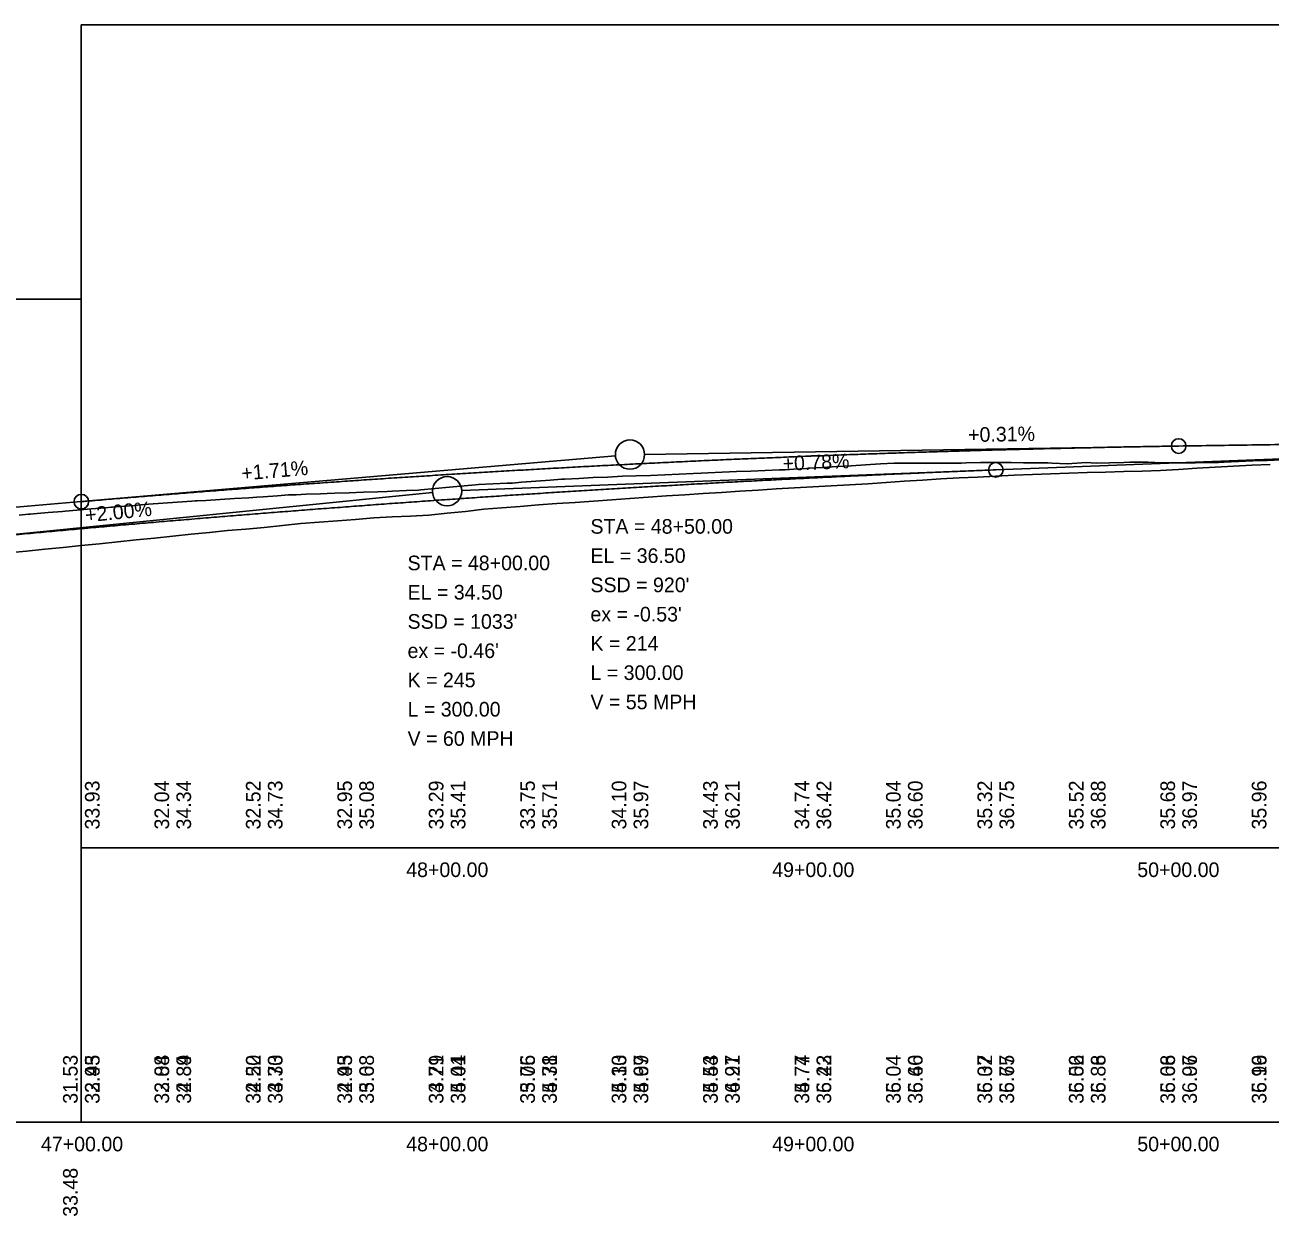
# Model space of a CAD drawing. Extents: x 3880794 to 3915434, y 287517 to 300173.
# Drawn here: x 3885222.9 to 3885563.3, y 297698.5 to 298024.2 of the extents above; entities that cross this region are included whole.
import ezdxf

# ---------------------------------------------------------------- set-up
doc = ezdxf.new("R2010")
doc.units = 0
for name, color, linetype in [('Level 1', 7, 'Continuous'), ('Level 2', 7, 'Continuous'), ('Level 30', 7, 'Continuous'), ('Level 31', 7, 'Continuous'), ('Level 32', 7, 'Continuous'), ('Level 62', 7, 'Continuous'), ('Level 63', 7, 'Continuous')]:
    doc.layers.add(name, color=color, linetype=linetype)

msp = doc.modelspace()

# ---------------------------------------------------------------- linework, layer by layer
at = {"layer": 'Level 1'}
for p, q in [((3885538.3, 297909.03), (3885784.3, 297912.88)), ((3885238.3, 297893.83), (3885384.31, 297906.35)), ((3885538.3, 297909.03), (3885392.3, 297906.75)), ((3885188.3, 297889.55), (3885238.3, 297893.83))]:
    msp.add_line(p, q, dxfattribs=at)
for points in [[(3885221.35, 297890.17), (3885223.84, 297890.37), (3885224.28, 297890.41), (3885225.27, 297890.5), (3885229.19, 297890.84), (3885233.12, 297891.18), (3885233.92, 297891.25), (3885237.04, 297891.51), (3885240.96, 297891.84), (3885244.88, 297892.16), (3885246.43, 297892.29), (3885246.83, 297892.33), (3885248.8, 297892.48), (3885252.72, 297892.79), (3885255.58, 297893.02), (3885256.64, 297893.1), (3885260.57, 297893.38), (3885264.49, 297893.66), (3885268.51, 297893.94), (3885269.54, 297894.01), (3885269.94, 297894.04), (3885272.33, 297894.18), (3885276.25, 297894.42), (3885280.17, 297894.66), (3885284.1, 297894.9), (3885286.28, 297895.03), (3885288.02, 297895.16), (3885291.94, 297895.44), (3885294.92, 297895.66), (3885295.86, 297895.69), (3885297.04, 297895.72), (3885299.78, 297895.84), (3885303.7, 297896.01), (3885305.47, 297896.08), (3885307.62, 297896.15), (3885311.54, 297896.27), (3885315.47, 297896.4), (3885319.39, 297896.53), (3885321.88, 297896.61), (3885323.31, 297896.68), (3885327.23, 297896.85), (3885330.46, 297897), (3885331.15, 297897.07), (3885335.07, 297897.43), (3885339, 297897.79), (3885342.92, 297898.15), (3885346.04, 297898.44), (3885346.84, 297898.48), (3885350.76, 297898.67), (3885354.68, 297898.86), (3885356.21, 297898.93), (3885358.6, 297899.12), (3885362.52, 297899.43), (3885366.45, 297899.73), (3885369.6, 297899.98), (3885370.37, 297900.01), (3885374.29, 297900.2), (3885378.21, 297900.39), (3885382.13, 297900.57), (3885386.28, 297900.77), (3885389.98, 297900.89), (3885393.9, 297901.02), (3885397.82, 297901.19), (3885401.74, 297901.36), (3885405.66, 297901.52), (3885407.72, 297901.61), (3885409.58, 297901.7), (3885413.5, 297901.89), (3885415.46, 297901.99), (3885417.43, 297902.06), (3885421.35, 297902.21), (3885425.27, 297902.35), (3885429.19, 297902.5), (3885430.73, 297902.56), (3885433.11, 297902.71), (3885436.56, 297902.94), (3885437.03, 297902.97), (3885437.36, 297902.98), (3885440.95, 297903.2), (3885444.88, 297903.43), (3885448.8, 297903.66), (3885452.72, 297903.89), (3885456.76, 297904.13), (3885460.56, 297904.33)], [(3885460.56, 297904.33), (3885461.53, 297904.38), (3885464.48, 297904.38), (3885468.41, 297904.39), (3885472.33, 297904.39), (3885476.25, 297904.39), (3885478.82, 297904.39), (3885480.17, 297904.42), (3885484.09, 297904.51), (3885484.86, 297904.53), (3885488.01, 297904.52), (3885491.93, 297904.5), (3885492.48, 297904.5), (3885495.85, 297904.47), (3885499.78, 297904.42), (3885502.57, 297904.4), (3885503.7, 297904.35), (3885507.85, 297904.17), (3885511.75, 297904.43), (3885512.97, 297904.5), (3885515.76, 297904.33), (3885519.38, 297904.43), (3885523.31, 297904.55), (3885524.93, 297904.6), (3885527.23, 297904.6), (3885529.1, 297904.6), (3885529.84, 297904.64), (3885531.15, 297904.54), (3885531.76, 297904.5), (3885532.57, 297904.47), (3885533.46, 297904.48), (3885535.07, 297904.48), (3885538.99, 297904.48), (3885542.91, 297904.48), (3885546.83, 297904.5), (3885547.77, 297904.56), (3885549.22, 297904.57), (3885550.76, 297904.63), (3885554.68, 297904.79), (3885558.6, 297904.95), (3885562.52, 297905.11), (3885566.44, 297905.28)]]:
    msp.add_lwpolyline(points, dxfattribs=at)
msp.add_circle((3885388.3, 297906.69), 4, dxfattribs=at)
for points in [[(3885538.3, 297909.03), (3885548.3, 297909.19), (3885558.3, 297909.33), (3885568.3, 297909.47), (3885578.3, 297909.61), (3885588.3, 297909.74), (3885598.3, 297909.86), (3885608.3, 297909.97), (3885618.3, 297910.08), (3885628.3, 297910.18), (3885638.3, 297910.28), (3885648.3, 297910.37), (3885658.3, 297910.45), (3885668.3, 297910.53), (3885678.3, 297910.6), (3885688.3, 297910.66), (3885698.3, 297910.72), (3885708.3, 297910.77), (3885718.3, 297910.81), (3885728.3, 297910.85), (3885738.3, 297910.88), (3885748.3, 297910.91), (3885758.3, 297910.92), (3885768.3, 297910.94), (3885778.3, 297910.94), (3885788.3, 297910.94), (3885798.3, 297910.94), (3885808.3, 297910.92), (3885818.3, 297910.9), (3885828.3, 297910.88), (3885838.3, 297910.84), (3885848.3, 297910.81), (3885858.3, 297910.76), (3885868.3, 297910.71), (3885878.3, 297910.65), (3885888.3, 297910.59), (3885898.3, 297910.52), (3885908.3, 297910.44), (3885918.3, 297910.35), (3885928.3, 297910.27), (3885938.3, 297910.17), (3885948.3, 297910.07), (3885958.3, 297909.96), (3885968.3, 297909.84), (3885978.3, 297909.72), (3885988.3, 297909.59), (3885998.3, 297909.46), (3886008.3, 297909.32), (3886018.3, 297909.17), (3886028.3, 297909.02), (3886038.3, 297908.85)], [(3885238.3, 297893.83), (3885244.3, 297894.34), (3885250.3, 297894.85), (3885256.3, 297895.34), (3885262.3, 297895.82), (3885268.3, 297896.3), (3885274.3, 297896.77), (3885280.3, 297897.23), (3885286.3, 297897.68), (3885292.3, 297898.12), (3885298.3, 297898.56), (3885304.3, 297898.98), (3885310.3, 297899.4), (3885316.3, 297899.81), (3885322.3, 297900.21), (3885328.3, 297900.6), (3885334.3, 297900.98), (3885340.3, 297901.36), (3885346.3, 297901.73), (3885352.3, 297902.09), (3885358.3, 297902.44), (3885364.3, 297902.78), (3885370.3, 297903.11), (3885376.3, 297903.44), (3885382.3, 297903.75), (3885388.3, 297904.06), (3885394.3, 297904.36), (3885400.3, 297904.65), (3885406.3, 297904.94), (3885412.3, 297905.21), (3885418.3, 297905.48), (3885424.3, 297905.73), (3885430.3, 297905.98), (3885436.3, 297906.23), (3885442.3, 297906.46), (3885448.3, 297906.68), (3885454.3, 297906.9), (3885460.3, 297907.1), (3885466.3, 297907.3), (3885472.3, 297907.49), (3885478.3, 297907.68), (3885484.3, 297907.85), (3885490.3, 297908.02), (3885496.3, 297908.17), (3885502.3, 297908.32), (3885508.3, 297908.46), (3885514.3, 297908.59), (3885520.3, 297908.72), (3885526.3, 297908.83), (3885532.3, 297908.94), (3885538.3, 297909.03)]]:
    msp.add_spline(points, degree=3, dxfattribs=at)
at = {"layer": 'Level 2'}
for p, q in [((3885488.3, 297902.52), (3885588.3, 297906.41)), ((3885488.3, 297902.52), (3885342.29, 297896.85)), ((3885188.3, 297881.69), (3885334.32, 297896.29))]:
    msp.add_line(p, q, dxfattribs=at)
for points in [[(3885218.3, 297879.8), (3885223.3, 297880.3), (3885228.3, 297880.8), (3885233.3, 297881.31), (3885238.3, 297881.83), (3885243.3, 297882.34), (3885248.3, 297882.85), (3885253.3, 297883.35), (3885258.3, 297883.86), (3885263.3, 297884.38), (3885268.3, 297884.9), (3885273.3, 297885.42), (3885278.3, 297885.93), (3885283.3, 297886.27), (3885288.3, 297886.79), (3885293.3, 297887.33), (3885298.3, 297887.82), (3885303.3, 297888.18), (3885308.3, 297888.56), (3885313.3, 297888.94), (3885318.3, 297889.42), (3885323.3, 297889.65), (3885328.3, 297889.87), (3885333.3, 297890.17), (3885338.3, 297890.66), (3885343.3, 297891.14), (3885348.3, 297891.75), (3885353.3, 297892.15), (3885358.3, 297892.55), (3885363.3, 297892.92), (3885368.3, 297893.29), (3885373.3, 297893.64), (3885378.3, 297894), (3885383.3, 297894.35), (3885388.3, 297894.69), (3885393.3, 297895.05), (3885398.3, 297895.38), (3885403.3, 297895.7), (3885408.3, 297896.03), (3885413.3, 297896.35), (3885418.3, 297896.68), (3885423.3, 297897), (3885428.3, 297897.3), (3885433.3, 297897.61), (3885438.3, 297897.91), (3885443.3, 297898.19), (3885448.3, 297898.41), (3885453.3, 297898.73), (3885458.3, 297899.06), (3885463.3, 297899.39), (3885468.3, 297899.72), (3885473.3, 297900.05), (3885478.3, 297900.3), (3885483.3, 297900.55), (3885488.3, 297900.79), (3885493.3, 297901.03), (3885498.3, 297901.27), (3885503.3, 297901.48), (3885508.3, 297901.63), (3885513.3, 297901.77), (3885518.3, 297901.91), (3885523.3, 297902.05), (3885528.3, 297902.2), (3885533.3, 297902.31), (3885538.3, 297902.61)], [(3885538.3, 297902.61), (3885543.3, 297903.03), (3885548.3, 297903.28), (3885553.3, 297903.54), (3885558.3, 297903.78), (3885563.3, 297903.99)]]:
    msp.add_lwpolyline(points, dxfattribs=at)
for centre, radius in [((3885488.3, 297902.52), 2), ((3885338.3, 297896.69), 4)]:
    msp.add_circle(centre, radius, dxfattribs=at)
msp.add_spline([(3885188.3, 297881.69), (3885194.3, 297882.29), (3885200.3, 297882.88), (3885206.3, 297883.46), (3885212.3, 297884.03), (3885218.3, 297884.6), (3885224.3, 297885.16), (3885230.3, 297885.71), (3885236.3, 297886.26), (3885242.3, 297886.79), (3885248.3, 297887.32), (3885254.3, 297887.85), (3885260.3, 297888.36), (3885266.3, 297888.87), (3885272.3, 297889.37), (3885278.3, 297889.86), (3885284.3, 297890.35), (3885290.3, 297890.83), (3885296.3, 297891.3), (3885302.3, 297891.77), (3885308.3, 297892.22), (3885314.3, 297892.67), (3885320.3, 297893.12), (3885326.3, 297893.55), (3885332.3, 297893.98), (3885338.3, 297894.4), (3885344.3, 297894.81), (3885350.3, 297895.22), (3885356.3, 297895.62), (3885362.3, 297896.01), (3885368.3, 297896.39), (3885374.3, 297896.77), (3885380.3, 297897.14), (3885386.3, 297897.5), (3885392.3, 297897.85), (3885398.3, 297898.2), (3885404.3, 297898.54), (3885410.3, 297898.87), (3885416.3, 297899.2), (3885422.3, 297899.51), (3885428.3, 297899.82), (3885434.3, 297900.13), (3885440.3, 297900.42), (3885446.3, 297900.71), (3885452.3, 297900.99), (3885458.3, 297901.27), (3885464.3, 297901.53), (3885470.3, 297901.79), (3885476.3, 297902.04), (3885482.3, 297902.29), (3885488.3, 297902.52)], degree=3, dxfattribs=at)
at = {"layer": 'Level 31'}
for centre in [(3885538.3, 297909.03), (3885538.3, 297909.03), (3885238.3, 297893.83)]:
    msp.add_circle(centre, 2, dxfattribs=at)
at = {"layer": 'Level 62'}
for points in [[(3885238.3, 297799.19), (3885938.3, 297799.19), (3885938.3, 298024.19), (3885238.3, 298024.19)], [(3885238.3, 297799.19), (3885938.3, 297799.19), (3885938.3, 298024.19), (3885238.3, 298024.19)], [(3884538.3, 297724.19), (3885238.3, 297724.19), (3885238.3, 297949.19), (3884538.3, 297949.19)], [(3884538.3, 297724.19), (3885238.3, 297724.19), (3885238.3, 297949.19), (3884538.3, 297949.19)]]:
    msp.add_lwpolyline(points, close=True, dxfattribs=at)
at = {"layer": 'Level 63'}
msp.add_line((3881538.3, 297724.19), (3896411.35, 297724.19), dxfattribs=at)

# ---------------------------------------------------------------- texts
at = {"layer": 'Level 2'}
for s, rotation, p in [('+0.78%', 2.227, (3885430.09, 297902.26)), ('+2.00%', 5.7106, (3885239.54, 297888.15))]:
    msp.add_text(s, height=4, rotation=rotation, dxfattribs=at).set_placement(p)
for s, p in [('STA = 48+00.00', (3885327.49, 297875.07)), ('EL = 34.50', (3885327.49, 297867.07)), ("SSD = 1033'", (3885327.49, 297859.07)), ("ex = -0.46'", (3885327.49, 297851.07)), ('K = 245', (3885327.49, 297843.07)), ('L = 300.00', (3885327.49, 297835.07)), ('V = 60 MPH', (3885327.49, 297827.07))]:
    msp.add_text(s, height=4, dxfattribs=at).set_placement(p)
at = {"layer": 'Level 30'}
for s, p in [('48+00.00', (3885327.12, 297791.19)), ('48+00.00', (3885327.12, 297791.19)), ('49+00.00', (3885427.18, 297791.19)), ('49+00.00', (3885427.18, 297791.19)), ('50+00.00', (3885526.99, 297791.19)), ('50+00.00', (3885526.99, 297791.19)), ('47+00.00', (3885227.27, 297716.19)), ('47+00.00', (3885227.27, 297716.19)), ('48+00.00', (3885327.12, 297716.19)), ('48+00.00', (3885327.12, 297716.19)), ('49+00.00', (3885427.18, 297716.19)), ('49+00.00', (3885427.18, 297716.19)), ('50+00.00', (3885526.99, 297716.19)), ('50+00.00', (3885526.99, 297716.19))]:
    msp.add_text(s, height=4, dxfattribs=at).set_placement(p)
at = {"layer": 'Level 31'}
for s, rotation, p in [('+0.31%', 0.8952, (3885480.76, 297910.14)), ('+1.71%', 4.8991, (3885282.22, 297899.6)), ('33.93', 90, (3885243.3, 297804.19)), ('34.34', 90, (3885268.3, 297804.19)), ('34.73', 90, (3885293.3, 297804.19)), ('35.08', 90, (3885318.3, 297804.19)), ('35.41', 90, (3885343.3, 297804.19)), ('35.71', 90, (3885368.3, 297804.19)), ('35.97', 90, (3885393.3, 297804.19)), ('36.21', 90, (3885418.3, 297804.19)), ('36.42', 90, (3885443.3, 297804.19)), ('36.60', 90, (3885468.3, 297804.19)), ('36.75', 90, (3885493.3, 297804.19)), ('36.88', 90, (3885518.3, 297804.19)), ('36.97', 90, (3885543.3, 297804.19)), ('33.93', 90, (3885243.3, 297729.19)), ('33.88', 90, (3885262.3, 297729.19)), ('34.34', 90, (3885268.3, 297729.19)), ('34.20', 90, (3885287.3, 297729.19)), ('34.73', 90, (3885293.3, 297729.19)), ('34.43', 90, (3885312.3, 297729.19)), ('35.08', 90, (3885318.3, 297729.19)), ('34.71', 90, (3885337.3, 297729.19)), ('35.41', 90, (3885343.3, 297729.19)), ('35.06', 90, (3885362.3, 297729.19)), ('35.71', 90, (3885368.3, 297729.19)), ('35.33', 90, (3885387.3, 297729.19)), ('35.97', 90, (3885393.3, 297729.19)), ('35.54', 90, (3885412.3, 297729.19)), ('36.21', 90, (3885418.3, 297729.19)), ('35.77', 90, (3885437.3, 297729.19)), ('36.42', 90, (3885443.3, 297729.19)), ('36.04', 90, (3885462.3, 297729.19)), ('36.60', 90, (3885468.3, 297729.19)), ('36.07', 90, (3885487.3, 297729.19)), ('36.75', 90, (3885493.3, 297729.19)), ('36.06', 90, (3885512.3, 297729.19)), ('36.88', 90, (3885518.3, 297729.19)), ('36.06', 90, (3885537.3, 297729.19)), ('36.97', 90, (3885543.3, 297729.19)), ('36.19', 90, (3885562.3, 297729.19)), ('33.48', 90, (3885237.3, 297698.28))]:
    msp.add_text(s, height=4, rotation=rotation, dxfattribs=at).set_placement(p)
for s, p in [('STA = 48+50.00', (3885377.49, 297885.07)), ('EL = 36.50', (3885377.49, 297877.07)), ("SSD = 920'", (3885377.49, 297869.07)), ("ex = -0.53'", (3885377.49, 297861.07)), ('K = 214', (3885377.49, 297853.07)), ('L = 300.00', (3885377.49, 297845.07)), ('V = 55 MPH', (3885377.49, 297837.07))]:
    msp.add_text(s, height=4, dxfattribs=at).set_placement(p)
at = {"layer": 'Level 32'}
for s, p in [('32.04', (3885262.3, 297804.19)), ('32.52', (3885287.3, 297804.19)), ('32.95', (3885312.3, 297804.19)), ('33.29', (3885337.3, 297804.19)), ('33.75', (3885362.3, 297804.19)), ('34.10', (3885387.3, 297804.19)), ('34.43', (3885412.3, 297804.19)), ('34.74', (3885437.3, 297804.19)), ('35.04', (3885462.3, 297804.19)), ('35.32', (3885487.3, 297804.19)), ('35.52', (3885512.3, 297804.19)), ('35.68', (3885537.3, 297804.19)), ('35.96', (3885562.3, 297804.19)), ('31.53', (3885237.3, 297729.19)), ('32.45', (3885243.3, 297729.19)), ('32.04', (3885262.3, 297729.19)), ('32.89', (3885268.3, 297729.19)), ('32.52', (3885287.3, 297729.19)), ('33.30', (3885293.3, 297729.19)), ('32.95', (3885312.3, 297729.19)), ('33.68', (3885318.3, 297729.19)), ('33.29', (3885337.3, 297729.19)), ('34.04', (3885343.3, 297729.19)), ('33.75', (3885362.3, 297729.19)), ('34.38', (3885368.3, 297729.19)), ('34.10', (3885387.3, 297729.19)), ('34.69', (3885393.3, 297729.19)), ('34.43', (3885412.3, 297729.19)), ('34.97', (3885418.3, 297729.19)), ('34.74', (3885437.3, 297729.19)), ('35.23', (3885443.3, 297729.19)), ('35.04', (3885462.3, 297729.19)), ('35.46', (3885468.3, 297729.19)), ('35.32', (3885487.3, 297729.19)), ('35.67', (3885493.3, 297729.19)), ('35.52', (3885512.3, 297729.19)), ('35.86', (3885518.3, 297729.19)), ('35.68', (3885537.3, 297729.19)), ('36.06', (3885543.3, 297729.19)), ('35.96', (3885562.3, 297729.19))]:
    msp.add_text(s, height=4, rotation=90, dxfattribs=at).set_placement(p)

doc.saveas('drawing.dxf')
